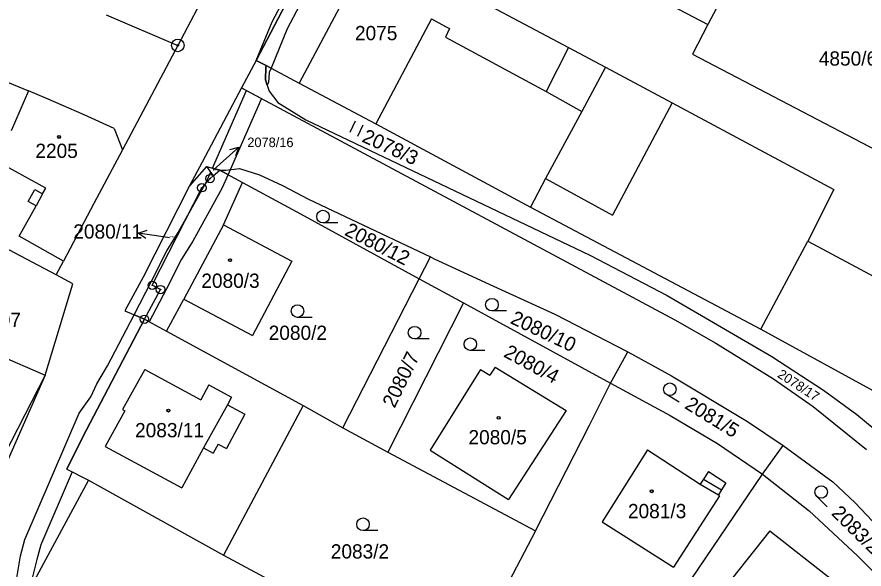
# Model space of a CAD drawing. Extents: x -593183 to -588034, y -1130415 to -1124994.
# Drawn here: x -590436.7 to -590335.7, y -1128249.2 to -1128183.4 of the extents above; entities that cross this region are included whole.
import ezdxf

# ---------------------------------------------------------------- set-up
doc = ezdxf.new("R2010")
doc.units = 0
for name, color, linetype in [('Vrstva 1', 7, 'Continuous'), ('Vrstva 16', 7, 'Continuous'), ('Vrstva 18', 7, 'Continuous'), ('Vrstva 19', 7, 'Continuous'), ('Vrstva 24', 7, 'Continuous'), ('Vrstva 25', 7, 'Continuous'), ('Vrstva 27', 7, 'Continuous'), ('Vrstva 4', 7, 'Continuous')]:
    doc.layers.add(name, color=color, linetype=linetype)

msp = doc.modelspace()

# ---------------------------------------------------------------- linework, layer by layer
at = {"layer": 'Vrstva 1'}
for p, q in [((-590393.33, -1128163.86), (-590354.35, -1128184.28)), ((-590345.86, -1128167.9), (-590354.35, -1128184.28)), ((-590399.46, -1128171.77), (-590408.2, -1128188.57)), ((-590394.22, -1128174.58), (-590370.99, -1128187.01)), ((-590414.09, -1128180.25), (-590417.54, -1128186.78)), ((-590426.08, -1128183.15), (-590417.54, -1128186.78)), ((-590354.35, -1128184.28), (-590356.19, -1128187.83)), ((-590417.54, -1128186.78), (-590424.15, -1128199.24)), ((-590370.99, -1128187.01), (-590366.56, -1128189.38)), ((-590356.19, -1128187.83), (-590325.97, -1128203.65)), ((-590408.2, -1128188.57), (-590409.97, -1128191.83)), ((-590408.2, -1128188.57), (-590407.03, -1128189.19)), ((-590407.04, -1128189.39), (-590407.09, -1128190.89)), ((-590407.03, -1128189.19), (-590407.04, -1128189.39)), ((-590407.03, -1128189.19), (-590403.06, -1128191.28)), ((-590366.56, -1128189.38), (-590358.6, -1128193.64)), ((-590438.32, -1128190.97), (-590435.35, -1128192.19)), ((-590407.09, -1128190.89), (-590406.65, -1128192.23)), ((-590409.97, -1128191.83), (-590414.64, -1128200.69)), ((-590409.97, -1128191.83), (-590404.9, -1128194.55)), ((-590403.06, -1128191.28), (-590393.94, -1128196.12)), ((-590435.35, -1128192.19), (-590437.39, -1128196.98)), ((-590432.98, -1128193.21), (-590435.35, -1128192.19)), ((-590406.65, -1128192.23), (-590405.63, -1128193.58)), ((-590430.55, -1128194.27), (-590432.98, -1128193.21)), ((-590405.63, -1128193.58), (-590402.3, -1128195.65)), ((-590358.6, -1128193.64), (-590365.73, -1128207.02)), ((-590358.6, -1128193.64), (-590339.33, -1128203.95)), ((-590428.72, -1128195.06), (-590430.55, -1128194.27)), ((-590425.15, -1128196.7), (-590428.72, -1128195.06)), ((-590404.9, -1128194.55), (-590358.31, -1128219.49)), ((-590402.3, -1128195.65), (-590368.45, -1128211.79)), ((-590393.94, -1128196.12), (-590375.51, -1128206.05)), ((-590425.15, -1128196.7), (-590424.15, -1128199.24)), ((-590424.15, -1128199.24), (-590427.54, -1128205.65)), ((-590414.64, -1128200.69), (-590416.14, -1128203.54)), ((-590414.14, -1128201.24), (-590416.14, -1128203.54)), ((-590414.14, -1128201.24), (-590412.52, -1128201.65)), ((-590414.14, -1128201.24), (-590413.34, -1128202.34)), ((-590413.34, -1128202.34), (-590412.52, -1128201.65)), ((-590412.52, -1128201.65), (-590411.73, -1128202.08)), ((-590412.52, -1128201.65), (-590411.84, -1128201.66)), ((-590411.84, -1128201.66), (-590410.2, -1128201.47)), ((-590411.73, -1128202.08), (-590409.84, -1128203.11)), ((-590410.2, -1128201.47), (-590407.82, -1128202.22)), ((-590407.82, -1128202.22), (-590405.05, -1128203.47)), ((-590413.7, -1128202.66), (-590413.34, -1128202.34)), ((-590412.11, -1128208.18), (-590409.84, -1128203.11)), ((-590409.84, -1128203.11), (-590402.91, -1128206.85)), ((-590373.71, -1128202.66), (-590375.51, -1128206.05)), ((-590373.71, -1128202.66), (-590365.73, -1128207.02)), ((-590416.14, -1128203.54), (-590421.68, -1128214.43)), ((-590405.05, -1128203.47), (-590401.97, -1128205.13)), ((-590339.33, -1128203.95), (-590342.46, -1128210.13)), ((-590401.97, -1128205.13), (-590387.44, -1128212)), ((-590427.54, -1128205.65), (-590431.19, -1128212.51)), ((-590375.51, -1128206.05), (-590348.06, -1128220.63)), ((-590402.91, -1128206.85), (-590388.78, -1128214.61)), ((-590412.11, -1128208.18), (-590403.95, -1128212.52)), ((-590432.05, -1128214.15), (-590442.54, -1128208.61)), ((-590342.46, -1128210.13), (-590251.57, -1128258.66)), ((-590388.78, -1128214.61), (-590387.44, -1128212)), ((-590387.44, -1128212), (-590386.97, -1128212.22)), ((-590386.97, -1128212.22), (-590379.92, -1128215.48)), ((-590368.45, -1128211.79), (-590359.21, -1128216.62)), ((-590432.05, -1128214.15), (-590431.19, -1128212.51)), ((-590403.95, -1128212.52), (-590408.66, -1128221.39)), ((-590430.04, -1128215.21), (-590432.05, -1128214.15)), ((-590433.34, -1128226.11), (-590430.04, -1128215.21)), ((-590421.68, -1128214.43), (-590423.84, -1128218.42)), ((-590397.89, -1128232.4), (-590388.78, -1128214.61)), ((-590388.78, -1128214.61), (-590383.51, -1128217.49)), ((-590379.92, -1128215.48), (-590372.62, -1128218.84)), ((-590418.88, -1128220.85), (-590416.82, -1128217.06)), ((-590416.82, -1128217.06), (-590408.66, -1128221.39)), ((-590359.21, -1128216.62), (-590346.73, -1128223.89)), ((-590383.51, -1128217.49), (-590392.52, -1128235.27)), ((-590383.51, -1128217.49), (-590365.96, -1128227.07)), ((-590423.84, -1128218.42), (-590421.52, -1128219.43)), ((-590372.62, -1128218.84), (-590363.89, -1128223.31)), ((-590447.3, -1128220.1), (-590433.34, -1128226.11)), ((-590428.86, -1128233.45), (-590421.52, -1128219.43)), ((-590421.52, -1128219.43), (-590418.88, -1128220.85)), ((-590358.31, -1128219.49), (-590353.4, -1128222.27)), ((-590418.88, -1128220.85), (-590402.61, -1128229.72)), ((-590348.06, -1128220.63), (-590320.4, -1128235.73)), ((-590353.4, -1128222.27), (-590346.55, -1128226.56)), ((-590365.96, -1128227.07), (-590363.89, -1128223.31)), ((-590363.89, -1128223.31), (-590358.69, -1128226.17)), ((-590346.73, -1128223.89), (-590340.58, -1128227.91)), ((-590381.45, -1128225.42), (-590387.48, -1128235.04)), ((-590381.45, -1128225.42), (-590380.34, -1128226.11)), ((-590379.73, -1128225.13), (-590380.34, -1128226.11)), ((-590379.73, -1128225.13), (-590371.24, -1128230.31)), ((-590433.34, -1128226.11), (-590440.2, -1128239.42)), ((-590358.69, -1128226.17), (-590349.62, -1128231.63)), ((-590368.47, -1128232.07), (-590365.96, -1128227.07)), ((-590365.96, -1128227.07), (-590358.85, -1128230.9)), ((-590346.55, -1128226.56), (-590341.82, -1128229.84)), ((-590340.58, -1128227.91), (-590336.6, -1128230.79)), ((-590402.61, -1128229.72), (-590412.08, -1128247.58)), ((-590402.61, -1128229.72), (-590397.89, -1128232.4)), ((-590371.24, -1128230.31), (-590378.11, -1128240.91)), ((-590341.82, -1128229.84), (-590335.47, -1128234.96)), ((-590358.85, -1128230.9), (-590353.2, -1128234.26)), ((-590336.6, -1128230.79), (-590331.82, -1128234.78)), ((-590397.89, -1128232.4), (-590392.52, -1128235.27)), ((-590374.9, -1128244.68), (-590368.47, -1128232.07)), ((-590349.62, -1128231.63), (-590345.39, -1128234.49)), ((-590430.79, -1128237.32), (-590428.86, -1128233.45)), ((-590353.2, -1128234.26), (-590347.85, -1128237.9)), ((-590347.85, -1128237.9), (-590345.39, -1128234.49)), ((-590345.39, -1128234.49), (-590339.47, -1128238.83)), ((-590392.52, -1128235.27), (-590374.9, -1128244.68)), ((-590387.48, -1128235.04), (-590378.11, -1128240.91)), ((-590361.54, -1128234.99), (-590366.97, -1128243.6)), ((-590361.54, -1128234.99), (-590355.3, -1128239.09)), ((-590430.79, -1128237.32), (-590428.2, -1128238.62)), ((-590378.8, -1128283.61), (-590347.85, -1128237.9)), ((-590354.89, -1128238.49), (-590355.3, -1128239.09)), ((-590354.29, -1128237.6), (-590354.89, -1128238.49)), ((-590354.29, -1128237.6), (-590352.23, -1128238.93)), ((-590347.85, -1128237.9), (-590342.27, -1128242.3)), ((-590428.2, -1128238.62), (-590435.95, -1128253)), ((-590428.2, -1128238.62), (-590412.08, -1128247.58)), ((-590352.23, -1128238.93), (-590352.75, -1128239.78)), ((-590339.47, -1128238.83), (-590336.8, -1128241.33)), ((-590352.97, -1128240.48), (-590358.44, -1128249)), ((-590352.75, -1128239.78), (-590353.1, -1128240.37)), ((-590353.1, -1128240.37), (-590352.97, -1128240.48)), ((-590336.8, -1128241.33), (-590332.26, -1128246.17)), ((-590342.27, -1128242.3), (-590336.53, -1128247.63)), ((-590366.97, -1128243.6), (-590358.44, -1128249)), ((-590374.9, -1128244.68), (-590383.34, -1128260.67)), ((-590346.98, -1128244.65), (-590353.32, -1128252.66)), ((-590346.98, -1128244.65), (-590339.8, -1128250.33)), ((-590412.08, -1128247.58), (-590384.28, -1128262.45)), ((-590336.53, -1128247.63), (-590331.4, -1128252.83))]:
    msp.add_line(p, q, dxfattribs=at)
msp.add_lwpolyline([(-590421.52, -1128219.43), (-590419.61, -1128215.9), (-590420.59, -1128215.39), (-590414.68, -1128203.76), (-590413.7, -1128202.66)], dxfattribs=at)
at = {"layer": 'Vrstva 16'}
for p, q in [((-590413.32, -1128201.64), (-590412.5, -1128200.91)), ((-590418.55, -1128209.72), (-590419.3, -1128209.61))]:
    msp.add_line(p, q, dxfattribs=at)
at = {"layer": 'Vrstva 24'}
for centre, radius in [((-590417.54, -1128186.78), 0.75), ((-590417.54, -1128186.78), 0.0903), ((-590413.7, -1128202.66), 0.5), ((-590413.7, -1128202.66), 0.0327), ((-590414.68, -1128203.76), 0.5), ((-590414.68, -1128203.76), 0.0327), ((-590420.59, -1128215.39), 0.5), ((-590420.59, -1128215.39), 0.0327), ((-590419.61, -1128215.9), 0.5), ((-590419.61, -1128215.9), 0.0327), ((-590421.52, -1128219.43), 0.5), ((-590421.52, -1128219.43), 0.0327)]:
    msp.add_circle(centre, radius, dxfattribs=at)
at = {"layer": 'Vrstva 25'}
for p, q in [((-590396.4, -1128195.82), (-590397.02, -1128197.18)), ((-590396.09, -1128197.61), (-590395.47, -1128196.24)), ((-590412.5, -1128200.91), (-590410.26, -1128198.91)), ((-590398.49, -1128207.94), (-590400.24, -1128207.94)), ((-590419.3, -1128209.61), (-590422.27, -1128209.17)), ((-590401.53, -1128219.21), (-590403.28, -1128219.21)), ((-590378.35, -1128218.45), (-590380.1, -1128218.45)), ((-590387.57, -1128221.79), (-590389.32, -1128221.79)), ((-590380.93, -1128223.16), (-590382.68, -1128223.16)), ((-590357.8, -1128229.34), (-590359.29, -1128228.42)), ((-590340.14, -1128241.81), (-590341.39, -1128240.58)), ((-590393.72, -1128244.63), (-590395.47, -1128244.63))]:
    msp.add_line(p, q, dxfattribs=at)
for points in [[(-590411.34, -1128199.21), (-590410.26, -1128198.91), (-590410.67, -1128199.95)], [(-590421.35, -1128209.81), (-590422.27, -1128209.17), (-590421.2, -1128208.82)]]:
    msp.add_lwpolyline(points, dxfattribs=at)
for centre, radius in [((-590431.7, -1128197.7), 0.175), ((-590431.7, -1128197.7), 0.15), ((-590400.24, -1128207.19), 0.75), ((-590411.32, -1128212.39), 0.175), ((-590411.32, -1128212.39), 0.15), ((-590380.1, -1128217.7), 0.75), ((-590403.28, -1128218.46), 0.75), ((-590389.32, -1128221.04), 0.75), ((-590382.68, -1128222.41), 0.75), ((-590358.9, -1128227.78), 0.75), ((-590418.66, -1128230.33), 0.175), ((-590418.66, -1128230.33), 0.15), ((-590379.31, -1128231.19), 0.175), ((-590379.31, -1128231.19), 0.15), ((-590340.86, -1128240.04), 0.75), ((-590361.06, -1128239.94), 0.175), ((-590361.06, -1128239.94), 0.15), ((-590395.47, -1128243.88), 0.75)]:
    msp.add_circle(centre, radius, dxfattribs=at)
at = {"layer": 'Vrstva 27'}
for p, q in [((-590408.2, -1128188.57), (-590399.46, -1128171.77)), ((-590399.46, -1128171.77), (-590408.2, -1128188.57)), ((-590406.31, -1128183.98), (-590404.81, -1128181.13)), ((-590403.03, -1128182.03), (-590404.49, -1128184.82)), ((-590408.2, -1128188.57), (-590406.31, -1128183.98)), ((-590404.49, -1128184.82), (-590406.43, -1128189.51)), ((-590407.03, -1128189.19), (-590408.2, -1128188.57)), ((-590407.09, -1128190.89), (-590407.04, -1128189.39)), ((-590407.04, -1128189.39), (-590407.03, -1128189.19)), ((-590407.03, -1128189.19), (-590406.43, -1128189.51)), ((-590406.43, -1128189.51), (-590407.03, -1128189.19)), ((-590406.64, -1128190.01), (-590406.74, -1128191.22)), ((-590406.43, -1128189.51), (-590406.64, -1128190.01)), ((-590406.88, -1128191.53), (-590407.09, -1128190.89)), ((-590406.74, -1128191.22), (-590406.88, -1128191.53)), ((-590413.41, -1128201.42), (-590409.34, -1128192.17)), ((-590407.57, -1128193.12), (-590411.3, -1128201.6)), ((-590409.34, -1128192.17), (-590407.57, -1128193.12)), ((-590414.09, -1128202.96), (-590413.64, -1128201.93)), ((-590413.64, -1128201.93), (-590413.34, -1128202.34)), ((-590412.52, -1128201.65), (-590413.41, -1128201.42)), ((-590413.34, -1128202.34), (-590412.52, -1128201.65)), ((-590412.52, -1128201.65), (-590411.73, -1128202.08)), ((-590411.73, -1128202.08), (-590412.52, -1128201.65)), ((-590411.56, -1128202.17), (-590412.29, -1128203.84)), ((-590411.73, -1128202.08), (-590411.56, -1128202.17)), ((-590411.56, -1128202.17), (-590411.73, -1128202.08)), ((-590411.3, -1128201.6), (-590411.56, -1128202.17)), ((-590417.49, -1128209.09), (-590414.09, -1128202.96)), ((-590412.29, -1128203.84), (-590415.77, -1128210.11)), ((-590418.84, -1128211.28), (-590417.49, -1128209.09)), ((-590415.77, -1128210.11), (-590417.1, -1128212.26)), ((-590420.69, -1128214.9), (-590418.84, -1128211.28)), ((-590417.1, -1128212.26), (-590418.91, -1128215.82)), ((-590422.76, -1128218.89), (-590420.69, -1128214.9)), ((-590418.91, -1128215.82), (-590420.95, -1128219.74)), ((-590425.93, -1128224.99), (-590422.76, -1128218.89)), ((-590421.52, -1128219.43), (-590422.76, -1128218.89)), ((-590422.76, -1128218.89), (-590421.52, -1128219.43)), ((-590421.52, -1128219.43), (-590428.86, -1128233.45)), ((-590420.95, -1128219.74), (-590421.52, -1128219.43)), ((-590427.21, -1128227.13), (-590425.93, -1128224.99)), ((-590427.91, -1128228.7), (-590427.21, -1128227.13)), ((-590429.3, -1128230.64), (-590427.91, -1128228.7)), ((-590435.79, -1128245.69), (-590429.3, -1128230.64)), ((-590428.86, -1128233.45), (-590430.79, -1128237.32)), ((-590430.79, -1128237.32), (-590430.14, -1128237.65)), ((-590430.14, -1128237.65), (-590433.89, -1128246.33)), ((-590436.29, -1128247.66), (-590435.79, -1128245.69)), ((-590433.89, -1128246.33), (-590434.33, -1128248.08)), ((-590436.87, -1128251), (-590436.29, -1128247.66)), ((-590434.33, -1128248.08), (-590435.27, -1128251.73))]:
    msp.add_line(p, q, dxfattribs=at)
at = {"layer": 'Vrstva 4'}
for p, q in [((-590394.22, -1128174.58), (-590403.06, -1128191.28)), ((-590387.32, -1128183.62), (-590393.94, -1128196.12)), ((-590387.32, -1128183.62), (-590385.62, -1128184.53)), ((-590385.17, -1128184.77), (-590385.65, -1128185.81)), ((-590385.62, -1128184.53), (-590385.17, -1128184.77)), ((-590385.65, -1128185.81), (-590373.65, -1128192.28)), ((-590370.99, -1128187.01), (-590373.65, -1128192.28)), ((-590366.56, -1128189.38), (-590369.4, -1128194.65)), ((-590373.65, -1128192.28), (-590369.4, -1128194.65)), ((-590369.4, -1128194.65), (-590373.71, -1128202.66)), ((-590433.29, -1128203.82), (-590438.97, -1128200.69)), ((-590435.38, -1128205.39), (-590434.59, -1128203.97)), ((-590434.59, -1128203.97), (-590433.66, -1128204.49)), ((-590433.66, -1128204.49), (-590433.29, -1128203.82)), ((-590433.66, -1128204.49), (-590434.44, -1128205.9)), ((-590436.45, -1128209.54), (-590434.44, -1128205.9)), ((-590434.44, -1128205.9), (-590435.38, -1128205.39)), ((-590412.11, -1128208.18), (-590416.82, -1128217.06)), ((-590431.19, -1128212.51), (-590436.45, -1128209.54)), ((-590348.06, -1128220.63), (-590342.46, -1128210.13)), ((-590421.49, -1128225.42), (-590424.13, -1128230.2)), ((-590421.49, -1128225.42), (-590414.82, -1128229.05)), ((-590433.34, -1128226.11), (-590457.77, -1128281.2)), ((-590413.85, -1128227.27), (-590414.82, -1128229.05)), ((-590413.85, -1128227.27), (-590411.14, -1128228.74)), ((-590411.14, -1128228.74), (-590411.63, -1128229.63)), ((-590423.87, -1128230.34), (-590426.19, -1128234.59)), ((-590424.13, -1128230.2), (-590423.87, -1128230.34)), ((-590411.63, -1128229.63), (-590414.47, -1128234.76)), ((-590411.63, -1128229.63), (-590409.54, -1128230.77)), ((-590409.54, -1128230.77), (-590411.76, -1128234.86)), ((-590412.74, -1128234.32), (-590413.32, -1128235.39)), ((-590412.74, -1128234.32), (-590411.76, -1128234.86)), ((-590426.19, -1128234.59), (-590417.06, -1128239.52)), ((-590414.47, -1128234.76), (-590417.06, -1128239.52)), ((-590414.47, -1128234.76), (-590413.32, -1128235.39)), ((-590354.89, -1128238.49), (-590352.75, -1128239.78)), ((-590355.3, -1128239.09), (-590353.1, -1128240.37))]:
    msp.add_line(p, q, dxfattribs=at)

# ---------------------------------------------------------------- texts
at = {"layer": 'Vrstva 16'}
for s, height, p in [('2078/16', 1.14, (-590409.26, -1128198.91)), ('2080/11', 1.7, (-590430, -1128209.82))]:
    msp.add_text(s, height=height, dxfattribs=at).set_placement(p)
at = {"layer": 'Vrstva 18'}
for s, height, p in [('4850/68', 1.7, (-590341.14, -1128189.19)), ('2080/11', 0.2, (-590418.55, -1128209.72)), ('2207', 1.7, (-590441.3, -1128220.35)), ('2080/2', 1.7, (-590406.71, -1128221.9)), ('2083/2', 1.7, (-590399.31, -1128247.97))]:
    msp.add_text(s, height=height, dxfattribs=at).set_placement(p)
for s, height, rotation, p in [('2078/3', 1.7, 335.4495, (-590395.71, -1128198.22)), ('2078/16', 0.1, 345.9638, (-590413.32, -1128201.64)), ('2080/12', 1.7, 333.0115, (-590397.78, -1128209.34)), ('2080/10', 1.7, 334.6301, (-590378.02, -1128219.87)), ('2080/7', 1.7, 64.2307, (-590391.71, -1128230.12)), ('2080/4', 1.7, 331.5044, (-590378.81, -1128223.85)), ('2078/17', 1.14, 326.8316, (-590346.16, -1128226.27)), ('2081/5', 1.7, 328.3554, (-590357.24, -1128229.99)), ('2083/22', 1.7, 315.5617, (-590339.74, -1128242.68))]:
    msp.add_text(s, height=height, rotation=rotation, dxfattribs=at).set_placement(p)
at = {"layer": 'Vrstva 19'}
for s, p in [('2075', (-590396.43, -1128186.16)), ('2205', (-590434.52, -1128200.2)), ('2080/3', (-590414.74, -1128215.69)), ('2083/11', (-590422.64, -1128233.51)), ('2080/5', (-590382.9, -1128234.35)), ('2081/3', (-590363.89, -1128243.16))]:
    msp.add_text(s, height=1.7, dxfattribs=at).set_placement(p)

doc.saveas('drawing.dxf')
